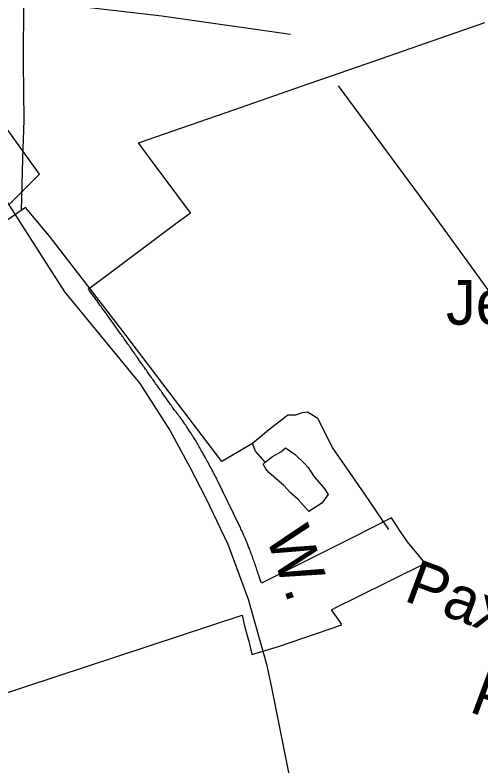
# Model space of a CAD drawing. Extents: x 2260773 to 2342389, y 552869 to 618546.
# Drawn here: x 2318555 to 2319547, y 600401 to 601999 of the extents above; entities that cross this region are included whole.
import ezdxf

# ---------------------------------------------------------------- set-up
doc = ezdxf.new("R2010")
doc.units = 0
for name, color, linetype in [('Exist Boundary Political City Limit New', 7, 'Continuous'), ('Exist Boundary Political Urban Extension UEB', 7, 'Continuous'), ('Exist Hydrographic Misc Water Feature', 7, 'Continuous'), ('Exist Road Non-System Type 51 Label', 7, 'Continuous'), ('Exist Road Secondary Type 51 Attributed', 7, 'Continuous'), ('Exist Road Secondary Type 51 Label', 7, 'Continuous'), ('Map Preparation Boundary City Limit Buffer Line', 7, 'Continuous')]:
    doc.layers.add(name, color=color, linetype=linetype)

msp = doc.modelspace()

# ---------------------------------------------------------------- linework, layer by layer
at = {"layer": 'Exist Boundary Political City Limit New'}
for points in [[(2318830.8, 601248.8), (2318829, 601251.2), (2318827.2, 601253.6), (2318825, 601256.9), (2318822.5, 601260.2), (2318820.2, 601263.4), (2318818, 601266.8), (2318815.8, 601270), (2318814, 601272.4), (2318812.2, 601274.9), (2318810.5, 601277.3), (2318808.8, 601279.8), (2318806.5, 601283.1), (2318804.8, 601285.5), (2318803, 601288), (2318800.8, 601291.2), (2318799, 601293.7), (2318797.2, 601296.1), (2318795.5, 601298.6), (2318793.8, 601301), (2318791.5, 601304.3), (2318789.2, 601307.6), (2318787.5, 601310), (2318785.8, 601312.5), (2318784, 601314.9), (2318782.5, 601316.9), (2318781.8, 601318.2), (2318781.2, 601318.8), (2318780.5, 601319.8), (2318778.8, 601322.2), (2318777, 601324.7), (2318775.2, 601327.1), (2318773.5, 601329.6), (2318771.8, 601332), (2318770, 601334.5), (2318768.2, 601336.9), (2318763.8, 601343.4), (2318761.2, 601346.7), (2318756.8, 601353.2), (2318754.5, 601356.4), (2318752.8, 601358.9), (2318751, 601361.3), (2318749.2, 601363.8), (2318747.5, 601366.2), (2318745, 601369.4), (2318742.8, 601372.7), (2318740.2, 601375.9), (2318738.5, 601378.4), (2318736.8, 601380.8), (2318734.5, 601384), (2318732.2, 601387.2), (2318729.8, 601390.5), (2318727.5, 601393.8), (2318725, 601396.9), (2318722.8, 601400.2), (2318720.2, 601403.4), (2318718, 601406.6), (2318715.5, 601409.9), (2318713.8, 601412.2), (2318712, 601414.7), (2318711.2, 601415.7), (2318755.8, 601448.9), (2318894.8, 601553.1), (2318928.5, 601578.3), (2318841.5, 601695.1), (2318817.8, 601726.8), (2319021, 601797.4), (2319179.5, 601852.5), (2319206.2, 601861.8), (2319302.8, 601895.4), (2319524.8, 601972.6), (2319555.2, 601983.2)], [(2318834.8, 601243.1), (2318833, 601245.5), (2318830.8, 601248.8)], [(2319056, 600858.9), (2319054.8, 600861.6), (2319054.5, 600862.5), (2319054.2, 600863.4), (2319052.5, 600867.2), (2319051, 600871.3), (2319049.2, 600875.6), (2319048, 600878.3), (2319046.5, 600882), (2319045, 600885.4), (2319043.8, 600888.4), (2319042.5, 600891.2), (2319041, 600894.7), (2319039.2, 600898.5), (2319037.8, 600901.9), (2319036.2, 600904.9), (2319035, 600907.9), (2319033.5, 600911.4), (2319032, 600914.8), (2318985.8, 601009.9), (2318985, 601011.6), (2318983.2, 601014.5), (2318982, 601017.2), (2318980.5, 601019.8), (2318978.8, 601023.5), (2318977.2, 601026), (2318976, 601028.6), (2318974, 601032.1), (2318972, 601035.9), (2318970.2, 601039.2), (2318968.2, 601042.7), (2318966.2, 601046.4), (2318964.5, 601049.8), (2318962.2, 601053.5), (2318960.5, 601056.8), (2318958.8, 601060.2), (2318956.8, 601063.8), (2318954.8, 601067.1), (2318953.2, 601069.9), (2318951.8, 601072.5), (2318950.2, 601075.1), (2318948.8, 601077.7), (2318947.2, 601080.2), (2318945.8, 601082.9), (2318944.2, 601085.4), (2318942.8, 601088.1), (2318940.5, 601091.9), (2318938.8, 601094.9), (2318936.5, 601098.3), (2318934.5, 601101.4), (2318933, 601104.2), (2318931.2, 601106.8), (2318929.2, 601110), (2318927, 601113.2), (2318924.8, 601116.9), (2318923, 601119.4), (2318922.2, 601120.6), (2318921, 601122.7), (2318919.2, 601125.2), (2318917, 601128.5), (2318914.8, 601131.8), (2318912.5, 601135.1), (2318910, 601138.3), (2318908.2, 601140.8), (2318906.5, 601143.1), (2318904, 601146.3), (2318902.2, 601148.7), (2318900.5, 601151.1), (2318898, 601154.2), (2318896.2, 601156.6), (2318894.2, 601159.1), (2318892, 601162.2), (2318889.8, 601165.5), (2318888, 601167.9), (2318886.2, 601170.4), (2318883.8, 601173.7), (2318879.2, 601180.2), (2318877, 601183.4), (2318874.5, 601186.7), (2318872.2, 601189.9), (2318870, 601193.2), (2318867.8, 601196.5), (2318866, 601198.9), (2318864.2, 601201.4), (2318862.5, 601203.8), (2318860.8, 601206.2), (2318858.5, 601209.6), (2318856, 601212.8), (2318854.2, 601215.2), (2318852.5, 601217.7), (2318851, 601220.2), (2318849.2, 601222.6), (2318847.5, 601225.1), (2318845.8, 601227.5), (2318843.5, 601230.8), (2318841, 601234.1), (2318836.5, 601240.6), (2318834.8, 601243.1)], [(2318179, 600438.4), (2319038.8, 600721.7), (2319039.5, 600718.5), (2319040.5, 600714.6), (2319041.2, 600711.7), (2319042.5, 600705.8), (2319044, 600699), (2319048, 600683.5), (2319050.8, 600673.8), (2319052.8, 600666.1), (2319055, 600657.4), (2319056.5, 600650.6), (2319058.5, 600642.8), (2319059.5, 600638.4), (2319116, 600655.1), (2319251.2, 600701.3), (2319246.5, 600708.2), (2319228.8, 600733.2), (2319241.2, 600739.5), (2319281.8, 600759.5), (2319428.8, 600832.6), (2319424.2, 600837.7), (2319391, 600877.7), (2319375.2, 600900.9), (2319356.8, 600928.6), (2319271.5, 600885.9), (2319221.8, 600860.9), (2319182, 600841.1), (2319179.2, 600839.6), (2319155.2, 600827.4), (2319079.8, 600789.8), (2319078.5, 600793.6), (2319077.2, 600797.3), (2319076, 600801.1), (2319074.8, 600805.1), (2319073.2, 600809.2), (2319072.2, 600812.6), (2319071, 600816.4), (2319070, 600819.3), (2319069, 600822.1), (2319068.2, 600824.6), (2319067.8, 600825.7), (2319066.5, 600829.7), (2319065.5, 600832.5), (2319064.5, 600835.4), (2319063.5, 600838.2), (2319062.5, 600841), (2319061.5, 600843.8), (2319060.5, 600846.7), (2319059.5, 600849.5), (2319058.2, 600852.4), (2319057, 600856.1), (2319056, 600858.9)]]:
    msp.add_lwpolyline(points, dxfattribs=at)
at = {"layer": 'Exist Boundary Political Urban Extension UEB'}
msp.add_lwpolyline([(2318542.1, 601594.9), (2318607.6, 601660.5), (2318494.4, 601816.2), (2318437.7, 601929.5), (2318395.3, 602099.4), (2318366.9, 602297.6), (2318423.6, 602453.3), (2318451.9, 602665.7), (2318494.4, 602906.3), (2318466, 603090.4), (2318423.6, 603175.3), (2318692.6, 603345.2), (2318735.1, 603387.7), (2318848.4, 603600.1), (2319238.3, 604375.7)], dxfattribs=at)
at = {"layer": 'Exist Hydrographic Misc Water Feature'}
for points in [[(2319141.7, 601957.6), (2318867.4, 601996.5), (2318573.5, 602031.3), (2318572.3, 601897.3), (2318573.7, 601775.4), (2318570.9, 601693.6), (2318568.2, 601583.2)], [(2319243, 601848.6), (2319449.7, 601568.9), (2319762, 601138.3), (2319853.5, 601011.4), (2319935.3, 601040.5), (2320074.1, 601119.7), (2320143.8, 601160.7)], [(2318568.2, 601583.2), (2318540.1, 601563.1), (2318496.4, 601532.8), (2318492.3, 601528.5)], [(2319060.9, 601086.9), (2318995.5, 601048.5), (2318784.5, 601326), (2318628.7, 601528.3), (2318577.6, 601589.5), (2318568.2, 601583.2)], [(2319350.7, 600904.2), (2319299.8, 600979.6), (2319230.9, 601078.8), (2319200, 601140.6), (2319178, 601154), (2319166.3, 601152.2), (2319152.4, 601147.8), (2319136.2, 601147.8), (2319094.8, 601115.5), (2319060.9, 601086.9)], [(2319087.6, 601047.2), (2319067.3, 601070.9), (2319060.9, 601086.9)], [(2319087.6, 601047.2), (2319103.2, 601059.4), (2319121, 601069.7), (2319130.9, 601077.6), (2319151.6, 601063.9), (2319171.7, 601044.3), (2319179.3, 601036.2), (2319191.8, 601016.5), (2319207.8, 600998.7), (2319214.1, 600990.8), (2319221.9, 600978.7), (2319208.4, 600960.5), (2319180.7, 600942.3), (2319158.1, 600968), (2319141.7, 600981.9), (2319127.8, 600997.8), (2319095.8, 601025.3), (2319089.4, 601033.5), (2319083.5, 601043.3), (2319087.6, 601047.2)]]:
    msp.add_lwpolyline(points, dxfattribs=at)
at = {"layer": 'Exist Road Secondary Type 51 Attributed'}
msp.add_lwpolyline([(2318498.2, 601663.5), (2318542.1, 601594.9), (2318660.7, 601409.7), (2318820.7, 601214.7), (2318885.4, 601114.3), (2318927.3, 601036.8), (2318961.6, 600970.7), (2319008.2, 600873.1), (2319051.3, 600756.2), (2319090.9, 600617.6), (2319100.2, 600571.4), (2319144.5, 600351.3), (2319197.8, 600111.2), (2319253, 599927.3), (2319300.4, 599837.8), (2319321.6, 599790.1), (2319355.9, 599740.5), (2319403.5, 599670), (2319477.8, 599578.5), (2319616.8, 599450.8), (2319723.5, 599353.6), (2319780.6, 599306), (2319817.5, 599280.1), (2319875.9, 599227.8)], dxfattribs=at)
at = {"layer": 'Map Preparation Boundary City Limit Buffer Line'}
for points in [[(2318830.8, 601248.8), (2318829, 601251.2), (2318827.2, 601253.6), (2318825, 601256.9), (2318822.5, 601260.2), (2318820.2, 601263.4), (2318818, 601266.8), (2318815.8, 601270), (2318814, 601272.4), (2318812.2, 601274.9), (2318810.5, 601277.3), (2318808.8, 601279.8), (2318806.5, 601283.1), (2318804.8, 601285.5), (2318803, 601288), (2318800.8, 601291.2), (2318799, 601293.7), (2318797.2, 601296.1), (2318795.5, 601298.6), (2318793.8, 601301), (2318791.5, 601304.3), (2318789.2, 601307.6), (2318787.5, 601310), (2318785.8, 601312.5), (2318784, 601314.9), (2318782.5, 601316.9), (2318781.8, 601318.2), (2318781.2, 601318.8), (2318780.5, 601319.8), (2318778.8, 601322.2), (2318777, 601324.7), (2318775.2, 601327.1), (2318773.5, 601329.6), (2318771.8, 601332), (2318770, 601334.5), (2318768.2, 601336.9), (2318763.8, 601343.4), (2318761.2, 601346.7), (2318756.8, 601353.2), (2318754.5, 601356.4), (2318752.8, 601358.9), (2318751, 601361.3), (2318749.2, 601363.8), (2318747.5, 601366.2), (2318745, 601369.4), (2318742.8, 601372.7), (2318740.2, 601375.9), (2318738.5, 601378.4), (2318736.8, 601380.8), (2318734.5, 601384), (2318732.2, 601387.2), (2318729.8, 601390.5), (2318727.5, 601393.8), (2318725, 601396.9), (2318722.8, 601400.2), (2318720.2, 601403.4), (2318718, 601406.6), (2318715.5, 601409.9), (2318713.8, 601412.2), (2318712, 601414.7), (2318711.2, 601415.7), (2318755.8, 601448.9), (2318894.8, 601553.1), (2318928.5, 601578.3), (2318841.5, 601695.1), (2318817.8, 601726.8), (2319021, 601797.4), (2319179.5, 601852.5), (2319206.2, 601861.8), (2319302.8, 601895.4), (2319524.8, 601972.6), (2319555.2, 601983.2)], [(2318834.8, 601243.1), (2318833, 601245.5), (2318830.8, 601248.8)], [(2319056, 600858.9), (2319054.8, 600861.6), (2319054.5, 600862.5), (2319054.2, 600863.4), (2319052.5, 600867.2), (2319051, 600871.3), (2319049.2, 600875.6), (2319048, 600878.3), (2319046.5, 600882), (2319045, 600885.4), (2319043.8, 600888.4), (2319042.5, 600891.2), (2319041, 600894.7), (2319039.2, 600898.5), (2319037.8, 600901.9), (2319036.2, 600904.9), (2319035, 600907.9), (2319033.5, 600911.4), (2319032, 600914.8), (2318985.8, 601009.9), (2318985, 601011.6), (2318983.2, 601014.5), (2318982, 601017.2), (2318980.5, 601019.8), (2318978.8, 601023.5), (2318977.2, 601026), (2318976, 601028.6), (2318974, 601032.1), (2318972, 601035.9), (2318970.2, 601039.2), (2318968.2, 601042.7), (2318966.2, 601046.4), (2318964.5, 601049.8), (2318962.2, 601053.5), (2318960.5, 601056.8), (2318958.8, 601060.2), (2318956.8, 601063.8), (2318954.8, 601067.1), (2318953.2, 601069.9), (2318951.8, 601072.5), (2318950.2, 601075.1), (2318948.8, 601077.7), (2318947.2, 601080.2), (2318945.8, 601082.9), (2318944.2, 601085.4), (2318942.8, 601088.1), (2318940.5, 601091.9), (2318938.8, 601094.9), (2318936.5, 601098.3), (2318934.5, 601101.4), (2318933, 601104.2), (2318931.2, 601106.8), (2318929.2, 601110), (2318927, 601113.2), (2318924.8, 601116.9), (2318923, 601119.4), (2318922.2, 601120.6), (2318921, 601122.7), (2318919.2, 601125.2), (2318917, 601128.5), (2318914.8, 601131.8), (2318912.5, 601135.1), (2318910, 601138.3), (2318908.2, 601140.8), (2318906.5, 601143.1), (2318904, 601146.3), (2318902.2, 601148.7), (2318900.5, 601151.1), (2318898, 601154.2), (2318896.2, 601156.6), (2318894.2, 601159.1), (2318892, 601162.2), (2318889.8, 601165.5), (2318888, 601167.9), (2318886.2, 601170.4), (2318883.8, 601173.7), (2318879.2, 601180.2), (2318877, 601183.4), (2318874.5, 601186.7), (2318872.2, 601189.9), (2318870, 601193.2), (2318867.8, 601196.5), (2318866, 601198.9), (2318864.2, 601201.4), (2318862.5, 601203.8), (2318860.8, 601206.2), (2318858.5, 601209.6), (2318856, 601212.8), (2318854.2, 601215.2), (2318852.5, 601217.7), (2318851, 601220.2), (2318849.2, 601222.6), (2318847.5, 601225.1), (2318845.8, 601227.5), (2318843.5, 601230.8), (2318841, 601234.1), (2318836.5, 601240.6), (2318834.8, 601243.1)], [(2318179, 600438.4), (2319038.8, 600721.7), (2319039.5, 600718.5), (2319040.5, 600714.6), (2319041.2, 600711.7), (2319042.5, 600705.8), (2319044, 600699), (2319048, 600683.5), (2319050.8, 600673.8), (2319052.8, 600666.1), (2319055, 600657.4), (2319056.5, 600650.6), (2319058.5, 600642.8), (2319059.5, 600638.4), (2319116, 600655.1), (2319251.2, 600701.3), (2319246.5, 600708.2), (2319228.8, 600733.2), (2319241.2, 600739.5), (2319281.8, 600759.5), (2319428.8, 600832.6), (2319424.2, 600837.7), (2319391, 600877.7), (2319375.2, 600900.9), (2319356.8, 600928.6), (2319271.5, 600885.9), (2319221.8, 600860.9), (2319182, 600841.1), (2319179.2, 600839.6), (2319155.2, 600827.4), (2319079.8, 600789.8), (2319078.5, 600793.6), (2319077.2, 600797.3), (2319076, 600801.1), (2319074.8, 600805.1), (2319073.2, 600809.2), (2319072.2, 600812.6), (2319071, 600816.4), (2319070, 600819.3), (2319069, 600822.1), (2319068.2, 600824.6), (2319067.8, 600825.7), (2319066.5, 600829.7), (2319065.5, 600832.5), (2319064.5, 600835.4), (2319063.5, 600838.2), (2319062.5, 600841), (2319061.5, 600843.8), (2319060.5, 600846.7), (2319059.5, 600849.5), (2319058.2, 600852.4), (2319057, 600856.1), (2319056, 600858.9)]]:
    msp.add_lwpolyline(points, dxfattribs=at)

# ---------------------------------------------------------------- texts
at = {"layer": 'Exist Road Non-System Type 51 Label'}
msp.add_text('Jennifer', height=95, dxfattribs=at).set_placement((2319472.8, 601340))
for s, p in [('Paxton', (2319380.5, 600753.5)), ('Pl.', (2319519.3, 600517.3))]:
    msp.add_text(s, height=95, rotation=339.5208, dxfattribs=at).set_placement(p)
at = {"layer": 'Exist Road Secondary Type 51 Label'}
msp.add_text('W.', height=95, rotation=288.7014, dxfattribs=at).set_placement((2319088.5, 600891.5))

doc.saveas('drawing.dxf')
